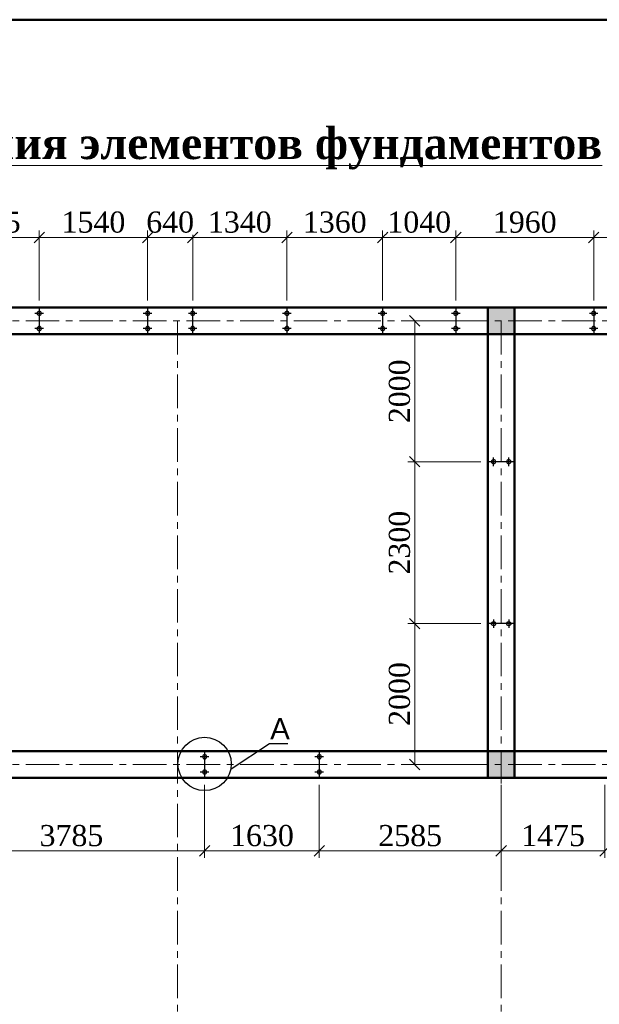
# Model space of a CAD drawing. Header units: millimetres. Extents: x 2063114 to 14983986, y -126020516 to 213791.
# Tile 601 of 656: x 2338670 to 2346909, y -124396 to -110409. Entities that reach past the tile are written whole.
import ezdxf
from ezdxf import colors
from ezdxf.entities.mleader import LeaderData, LeaderLine
from ezdxf.math import Vec2, Vec3

# ---------------------------------------------------------------- set-up
doc = ezdxf.new("R2010")
doc.units = ezdxf.units.MM
doc.linetypes.add('ACAD_ISO10W100', pattern=[18, 12, -3, 0, -3])
doc.linetypes.add('осевая', pattern=[50.8, 31.75, -6.35, 6.35, -6.35])
doc.layers.get('Defpoints').update_dxf_attribs({"color": 6, "lineweight": 35})
for name, color, linetype, lineweight in [('.', 7, 'Continuous', 15), ('Надпись', 7, 'Continuous', 15), ('план', 7, 'Continuous', 20), ('сплошная_толстая', 7, 'Continuous', 50)]:
    doc.layers.add(name, color=color, linetype=linetype, lineweight=lineweight)
doc.layers.add('пунктир', color=1, linetype='ACAD_ISO10W100')
doc.styles.get("Standard").update_dxf_attribs({"font": 'arial.ttf'})
doc.styles.add('TIEMS', font='times.ttf')
doc.styles.add('Times New Roman', font='times.ttf')
doc.dimstyles.new('Миржалол100', dxfattribs={"dimtxt": 300, "dimasz": 150, "dimexe": 100, "dimexo": 100, "dimgap": 63, "dimtad": 1, "dimdec": 0, "dimtxsty": 'Times New Roman', "dimblk": 'OBLIQUE', "dimcen": 100, "dimclrd": 256, "dimclre": 256, "dimclrt": 256, "dimadec": 0, "dimazin": 0, "dimtfac": 1, "dimtdec": 0, "dimtmove": 1, "dimatfit": 3, "dimfxl": 800, "dimlwd": 13, "dimlwe": 13, "dimarcsym": 0})

# ---------------------------------------------------------------- blocks, each defined once
blk = doc.blocks.new('ЦУЦУАУР')
at = {"layer": '.'}
h = blk.add_hatch(color=256, dxfattribs=at)
h.dxf.hatch_style = 1
edge = h.paths.add_edge_path()
edge.add_arc((0, 108), 29.9, 0, 360)
edge = h.paths.add_edge_path()
edge.add_arc((0, -108), 29.9, 0, 360)
at = {"color": 5}
for p, q in [((0, 190), (0, -190)), ((-61, 108), (61, 108)), ((-61, -108), (61, -108))]:
    blk.add_line(p, q, dxfattribs=at)
at = {"color": 5, "lineweight": 30}
for centre in [(0, 108), (0, -108)]:
    blk.add_circle(centre, 29.9, dxfattribs=at)
blk = doc.blocks.new('_Oblique')
at = {"color": 0, "linetype": 'ByBlock', "lineweight": -2}
blk.add_line((-0.5, -0.5), (0.5, 0.5), dxfattribs=at)
blk = doc.blocks.new('*D3842')
at = {"color": 5, "linetype": 'Continuous', "lineweight": 13, "transparency": 16777216}
for p, q in [((2341129, -114398), (2341129, -113402)), ((2342469, -114398), (2342469, -113402)), ((2341129, -113502), (2342469, -113502))]:
    blk.add_line(p, q, dxfattribs=at)
at = {"layer": 'Defpoints', "color": 0, "transparency": 16777216}
for p in [(2342469, -113502), (2341129, -114498), (2342469, -114498)]:
    blk.add_point(p, dxfattribs=at)
at = {"color": 5, "lineweight": 13, "transparency": 16777216, "xscale": 150, "yscale": 150, "zscale": 150, "rotation": 180}
blk.add_blockref('_Oblique', (2341129, -113502), dxfattribs=at)
at = {"color": 5, "lineweight": 13, "transparency": 16777216, "xscale": 150, "yscale": 150, "zscale": 150}
blk.add_blockref('_Oblique', (2342469, -113502), dxfattribs=at)
at = {"color": 5, "transparency": 16777216, "insert": (2341799, -113286), "char_height": 300, "attachment_point": 5, "style": 'Times New Roman', "bg_fill": 3, "box_fill_scale": 1.1, "bg_fill_color": 256, "bg_fill_true_color": 13158600, "bg_fill_transparency": 0}
blk.add_mtext('1340', dxfattribs=at)
blk = doc.blocks.new('*D3843')
at = {"color": 5, "linetype": 'Continuous', "lineweight": 13, "transparency": 16777216}
for p, q in [((2343829, -114398), (2343829, -113402)), ((2344869, -114398), (2344869, -113402)), ((2343829, -113502), (2344869, -113502))]:
    blk.add_line(p, q, dxfattribs=at)
at = {"layer": 'Defpoints', "color": 0, "transparency": 16777216}
for p in [(2344869, -113502), (2343829, -114498), (2344869, -114498)]:
    blk.add_point(p, dxfattribs=at)
at = {"color": 5, "lineweight": 13, "transparency": 16777216, "xscale": 150, "yscale": 150, "zscale": 150, "rotation": 180}
blk.add_blockref('_Oblique', (2343829, -113502), dxfattribs=at)
at = {"color": 5, "lineweight": 13, "transparency": 16777216, "xscale": 150, "yscale": 150, "zscale": 150}
blk.add_blockref('_Oblique', (2344869, -113502), dxfattribs=at)
at = {"color": 5, "transparency": 16777216, "insert": (2344349, -113286), "char_height": 300, "attachment_point": 5, "style": 'Times New Roman', "bg_fill": 3, "box_fill_scale": 1.1, "bg_fill_color": 256, "bg_fill_true_color": 13158600, "bg_fill_transparency": 0}
blk.add_mtext('1040', dxfattribs=at)
blk = doc.blocks.new('*D3844')
at = {"color": 5, "linetype": 'Continuous', "lineweight": 13, "transparency": 16777216}
for p, q in [((2344869, -114398), (2344869, -113402)), ((2346829, -114398), (2346829, -113402)), ((2344869, -113502), (2346829, -113502))]:
    blk.add_line(p, q, dxfattribs=at)
at = {"layer": 'Defpoints', "color": 0, "transparency": 16777216}
for p in [(2346829, -113502), (2344869, -114498), (2346829, -114498)]:
    blk.add_point(p, dxfattribs=at)
at = {"color": 5, "lineweight": 13, "transparency": 16777216, "xscale": 150, "yscale": 150, "zscale": 150, "rotation": 180}
blk.add_blockref('_Oblique', (2344869, -113502), dxfattribs=at)
at = {"color": 5, "lineweight": 13, "transparency": 16777216, "xscale": 150, "yscale": 150, "zscale": 150}
blk.add_blockref('_Oblique', (2346829, -113502), dxfattribs=at)
at = {"color": 5, "transparency": 16777216, "insert": (2345849, -113286), "char_height": 300, "attachment_point": 5, "style": 'Times New Roman', "bg_fill": 3, "box_fill_scale": 1.1, "bg_fill_color": 256, "bg_fill_true_color": 13158600, "bg_fill_transparency": 0}
blk.add_mtext('1960', dxfattribs=at)
blk = doc.blocks.new('*D3845')
at = {"color": 5, "linetype": 'Continuous', "lineweight": 13, "transparency": 16777216}
for p, q in [((2346829, -114398), (2346829, -113402)), ((2348369, -114398), (2348369, -113402)), ((2346829, -113502), (2348369, -113502))]:
    blk.add_line(p, q, dxfattribs=at)
at = {"layer": 'Defpoints', "color": 0, "transparency": 16777216}
for p in [(2348369, -113502), (2346829, -114498), (2348369, -114498)]:
    blk.add_point(p, dxfattribs=at)
at = {"color": 5, "lineweight": 13, "transparency": 16777216, "xscale": 150, "yscale": 150, "zscale": 150, "rotation": 180}
blk.add_blockref('_Oblique', (2346829, -113502), dxfattribs=at)
at = {"color": 5, "lineweight": 13, "transparency": 16777216, "xscale": 150, "yscale": 150, "zscale": 150}
blk.add_blockref('_Oblique', (2348369, -113502), dxfattribs=at)
at = {"color": 5, "transparency": 16777216, "insert": (2347599, -113286), "char_height": 300, "attachment_point": 5, "style": 'Times New Roman', "bg_fill": 3, "box_fill_scale": 1.1, "bg_fill_color": 256, "bg_fill_true_color": 13158600, "bg_fill_transparency": 0}
blk.add_mtext('1540', dxfattribs=at)
blk = doc.blocks.new('*D3849')
at = {"color": 5, "linetype": 'Continuous', "lineweight": 13, "transparency": 16777216}
for p, q in [((2340489, -114398), (2340489, -113402)), ((2341129, -114398), (2341129, -113402)), ((2341129, -113502), (2340489, -113502))]:
    blk.add_line(p, q, dxfattribs=at)
at = {"layer": 'Defpoints', "color": 0, "transparency": 16777216}
for p in [(2340489, -113502), (2340489, -114498), (2341129, -114498)]:
    blk.add_point(p, dxfattribs=at)
at = {"color": 5, "transparency": 16777216, "insert": (2340809, -113286), "char_height": 300, "attachment_point": 5, "style": 'Times New Roman', "bg_fill": 3, "box_fill_scale": 1.1, "bg_fill_color": 256, "bg_fill_true_color": 13158600, "bg_fill_transparency": 0}
blk.add_mtext('640', dxfattribs=at)
at = {"color": 5, "lineweight": 13, "transparency": 16777216, "xscale": 150, "yscale": 150, "zscale": 150, "rotation": 180}
blk.add_blockref('_Oblique', (2340489, -113502), dxfattribs=at)
at = {"color": 5, "lineweight": 13, "transparency": 16777216, "xscale": 150, "yscale": 150, "zscale": 150}
blk.add_blockref('_Oblique', (2341129, -113502), dxfattribs=at)
blk = doc.blocks.new('*D3850')
at = {"color": 5, "linetype": 'Continuous', "lineweight": 13, "transparency": 16777216}
for p, q in [((2338949, -114398), (2338949, -113402)), ((2340489, -114398), (2340489, -113402)), ((2340489, -113502), (2338949, -113502))]:
    blk.add_line(p, q, dxfattribs=at)
at = {"layer": 'Defpoints', "color": 0, "transparency": 16777216}
for p in [(2338949, -113502), (2338949, -114498), (2340489, -114498)]:
    blk.add_point(p, dxfattribs=at)
at = {"color": 5, "lineweight": 13, "transparency": 16777216, "xscale": 150, "yscale": 150, "zscale": 150, "rotation": 180}
blk.add_blockref('_Oblique', (2338949, -113502), dxfattribs=at)
at = {"color": 5, "lineweight": 13, "transparency": 16777216, "xscale": 150, "yscale": 150, "zscale": 150}
blk.add_blockref('_Oblique', (2340489, -113502), dxfattribs=at)
at = {"color": 5, "transparency": 16777216, "insert": (2339719, -113286), "char_height": 300, "attachment_point": 5, "style": 'Times New Roman', "bg_fill": 3, "box_fill_scale": 1.1, "bg_fill_color": 256, "bg_fill_true_color": 13158600, "bg_fill_transparency": 0}
blk.add_mtext('1540', dxfattribs=at)
blk = doc.blocks.new('*D3851')
at = {"color": 5, "linetype": 'Continuous', "lineweight": 13, "transparency": 16777216}
for p, q in [((2337514, -114588), (2337514, -113402)), ((2338949, -114398), (2338949, -113402)), ((2338949, -113502), (2337514, -113502))]:
    blk.add_line(p, q, dxfattribs=at)
at = {"layer": 'Defpoints', "color": 0, "transparency": 16777216}
for p in [(2337514, -113502), (2338949, -114498), (2337514, -114688)]:
    blk.add_point(p, dxfattribs=at)
at = {"color": 5, "lineweight": 13, "transparency": 16777216, "xscale": 150, "yscale": 150, "zscale": 150, "rotation": 180}
blk.add_blockref('_Oblique', (2337514, -113502), dxfattribs=at)
at = {"color": 5, "lineweight": 13, "transparency": 16777216, "xscale": 150, "yscale": 150, "zscale": 150}
blk.add_blockref('_Oblique', (2338949, -113502), dxfattribs=at)
at = {"color": 5, "transparency": 16777216, "insert": (2338231, -113286), "char_height": 300, "attachment_point": 5, "style": 'Times New Roman', "bg_fill": 3, "box_fill_scale": 1.1, "bg_fill_color": 256, "bg_fill_true_color": 13158600, "bg_fill_transparency": 0}
blk.add_mtext('1435', dxfattribs=at)
blk = doc.blocks.new('*D3853')
at = {"color": 5, "linetype": 'Continuous', "lineweight": 13, "transparency": 16777216}
for p, q in [((2342469, -114398), (2342469, -113402)), ((2343829, -114398), (2343829, -113402)), ((2342469, -113502), (2343829, -113502))]:
    blk.add_line(p, q, dxfattribs=at)
at = {"layer": 'Defpoints', "color": 0, "transparency": 16777216}
for p in [(2343829, -113502), (2342469, -114498), (2343829, -114498)]:
    blk.add_point(p, dxfattribs=at)
at = {"color": 5, "lineweight": 13, "transparency": 16777216, "xscale": 150, "yscale": 150, "zscale": 150, "rotation": 180}
blk.add_blockref('_Oblique', (2342469, -113502), dxfattribs=at)
at = {"color": 5, "lineweight": 13, "transparency": 16777216, "xscale": 150, "yscale": 150, "zscale": 150}
blk.add_blockref('_Oblique', (2343829, -113502), dxfattribs=at)
at = {"color": 5, "transparency": 16777216, "insert": (2343149, -113286), "char_height": 300, "attachment_point": 5, "style": 'Times New Roman', "bg_fill": 3, "box_fill_scale": 1.1, "bg_fill_color": 256, "bg_fill_true_color": 13158600, "bg_fill_transparency": 0}
blk.add_mtext('1360', dxfattribs=at)
blk = doc.blocks.new('*D3886')
at = {"color": 5, "linetype": 'Continuous', "lineweight": 13, "transparency": 16777216}
for p, q in [((2345224, -118988), (2344185, -118988)), ((2344285, -120988), (2344285, -118988)), ((2345224, -120988), (2344185, -120988))]:
    blk.add_line(p, q, dxfattribs=at)
at = {"layer": 'Defpoints', "color": 0, "transparency": 16777216}
for p in [(2344285, -118988), (2345324, -118988), (2345324, -120988)]:
    blk.add_point(p, dxfattribs=at)
at = {"color": 5, "lineweight": 13, "transparency": 16777216, "xscale": 150, "yscale": 150, "zscale": 150}
for p, rotation in [((2344285, -118988), 90), ((2344285, -120988), 270)]:
    blk.add_blockref('_Oblique', p, dxfattribs=dict(at, rotation=rotation))
at = {"color": 5, "transparency": 16777216, "insert": (2344069, -119988), "char_height": 300, "attachment_point": 5, "rotation": 90, "style": 'Times New Roman', "bg_fill": 3, "box_fill_scale": 1.1, "bg_fill_color": 256, "bg_fill_true_color": 13158600, "bg_fill_transparency": 0}
blk.add_mtext('2000', dxfattribs=at)
blk = doc.blocks.new('*D3887')
at = {"color": 5, "linetype": 'Continuous', "lineweight": 13, "transparency": 16777216}
for p, q in [((2345224, -116688), (2344185, -116688)), ((2344285, -118988), (2344285, -116688)), ((2345224, -118988), (2344185, -118988))]:
    blk.add_line(p, q, dxfattribs=at)
at = {"layer": 'Defpoints', "color": 0, "transparency": 16777216}
for p in [(2344285, -116688), (2345324, -116688), (2345324, -118988)]:
    blk.add_point(p, dxfattribs=at)
at = {"color": 5, "lineweight": 13, "transparency": 16777216, "xscale": 150, "yscale": 150, "zscale": 150}
for p, rotation in [((2344285, -116688), 90), ((2344285, -118988), 270)]:
    blk.add_blockref('_Oblique', p, dxfattribs=dict(at, rotation=rotation))
at = {"color": 5, "transparency": 16777216, "insert": (2344069, -117838), "char_height": 300, "attachment_point": 5, "rotation": 90, "style": 'Times New Roman', "bg_fill": 3, "box_fill_scale": 1.1, "bg_fill_color": 256, "bg_fill_true_color": 13158600, "bg_fill_transparency": 0}
blk.add_mtext('2300', dxfattribs=at)
blk = doc.blocks.new('*D3888')
at = {"color": 5, "linetype": 'Continuous', "lineweight": 13, "transparency": 16777216}
for p, q in [((2345224, -114688), (2344185, -114688)), ((2344285, -116688), (2344285, -114688)), ((2345224, -116688), (2344185, -116688))]:
    blk.add_line(p, q, dxfattribs=at)
at = {"layer": 'Defpoints', "color": 0, "transparency": 16777216}
for p in [(2344285, -114688), (2345324, -114688), (2345324, -116688)]:
    blk.add_point(p, dxfattribs=at)
at = {"color": 5, "lineweight": 13, "transparency": 16777216, "xscale": 150, "yscale": 150, "zscale": 150}
for p, rotation in [((2344285, -114688), 90), ((2344285, -116688), 270)]:
    blk.add_blockref('_Oblique', p, dxfattribs=dict(at, rotation=rotation))
at = {"color": 5, "transparency": 16777216, "insert": (2344069, -115688), "char_height": 300, "attachment_point": 5, "rotation": 90, "style": 'Times New Roman', "bg_fill": 3, "box_fill_scale": 1.1, "bg_fill_color": 256, "bg_fill_true_color": 13158600, "bg_fill_transparency": 0}
blk.add_mtext('2000', dxfattribs=at)
blk = doc.blocks.new('*D3893')
at = {"color": 5, "linetype": 'Continuous', "lineweight": 13, "transparency": 16777216}
for p, q in [((2345514, -121278), (2345514, -122317)), ((2346989, -121278), (2346989, -122317)), ((2345514, -122217), (2346989, -122217))]:
    blk.add_line(p, q, dxfattribs=at)
at = {"layer": 'Defpoints', "color": 0, "transparency": 16777216}
for p in [(2345514, -121178), (2346989, -121178), (2346989, -122217)]:
    blk.add_point(p, dxfattribs=at)
at = {"color": 5, "lineweight": 13, "transparency": 16777216, "xscale": 150, "yscale": 150, "zscale": 150, "rotation": 180}
blk.add_blockref('_Oblique', (2345514, -122217), dxfattribs=at)
at = {"color": 5, "lineweight": 13, "transparency": 16777216, "xscale": 150, "yscale": 150, "zscale": 150}
blk.add_blockref('_Oblique', (2346989, -122217), dxfattribs=at)
at = {"color": 5, "transparency": 16777216, "insert": (2346251, -122001), "char_height": 300, "attachment_point": 5, "style": 'Times New Roman', "bg_fill": 3, "box_fill_scale": 1.1, "bg_fill_color": 256, "bg_fill_true_color": 13158600, "bg_fill_transparency": 0}
blk.add_mtext('1475', dxfattribs=at)
blk = doc.blocks.new('*D3894')
at = {"color": 5, "linetype": 'Continuous', "lineweight": 13, "transparency": 16777216}
for p, q in [((2341299, -121278), (2341299, -122317)), ((2342929, -121278), (2342929, -122317)), ((2341299, -122217), (2342929, -122217))]:
    blk.add_line(p, q, dxfattribs=at)
at = {"layer": 'Defpoints', "color": 0, "transparency": 16777216}
for p in [(2341299, -121178), (2342929, -121178), (2342929, -122217)]:
    blk.add_point(p, dxfattribs=at)
at = {"color": 5, "lineweight": 13, "transparency": 16777216, "xscale": 150, "yscale": 150, "zscale": 150, "rotation": 180}
blk.add_blockref('_Oblique', (2341299, -122217), dxfattribs=at)
at = {"color": 5, "lineweight": 13, "transparency": 16777216, "xscale": 150, "yscale": 150, "zscale": 150}
blk.add_blockref('_Oblique', (2342929, -122217), dxfattribs=at)
at = {"color": 5, "transparency": 16777216, "insert": (2342114, -122001), "char_height": 300, "attachment_point": 5, "style": 'Times New Roman', "bg_fill": 3, "box_fill_scale": 1.1, "bg_fill_color": 256, "bg_fill_true_color": 13158600, "bg_fill_transparency": 0}
blk.add_mtext('1630', dxfattribs=at)
blk = doc.blocks.new('*D3895')
at = {"color": 5, "linetype": 'Continuous', "lineweight": 13, "transparency": 16777216}
for p, q in [((2342929, -121278), (2342929, -122317)), ((2345514, -121278), (2345514, -122317)), ((2345514, -122217), (2342929, -122217))]:
    blk.add_line(p, q, dxfattribs=at)
at = {"layer": 'Defpoints', "color": 0, "transparency": 16777216}
for p in [(2342929, -121178), (2345514, -121178), (2342929, -122217)]:
    blk.add_point(p, dxfattribs=at)
at = {"color": 5, "lineweight": 13, "transparency": 16777216, "xscale": 150, "yscale": 150, "zscale": 150, "rotation": 180}
blk.add_blockref('_Oblique', (2342929, -122217), dxfattribs=at)
at = {"color": 5, "lineweight": 13, "transparency": 16777216, "xscale": 150, "yscale": 150, "zscale": 150}
blk.add_blockref('_Oblique', (2345514, -122217), dxfattribs=at)
at = {"color": 5, "transparency": 16777216, "insert": (2344221, -122001), "char_height": 300, "attachment_point": 5, "style": 'Times New Roman', "bg_fill": 3, "box_fill_scale": 1.1, "bg_fill_color": 256, "bg_fill_true_color": 13158600, "bg_fill_transparency": 0}
blk.add_mtext('2585', dxfattribs=at)
blk = doc.blocks.new('*D3896')
at = {"color": 5, "linetype": 'Continuous', "lineweight": 13, "transparency": 16777216}
for p, q in [((2337514, -121278), (2337514, -122317)), ((2341299, -121278), (2341299, -122317)), ((2341299, -122217), (2337514, -122217))]:
    blk.add_line(p, q, dxfattribs=at)
at = {"layer": 'Defpoints', "color": 0, "transparency": 16777216}
for p in [(2337514, -121178), (2341299, -121178), (2337514, -122217)]:
    blk.add_point(p, dxfattribs=at)
at = {"color": 5, "lineweight": 13, "transparency": 16777216, "xscale": 150, "yscale": 150, "zscale": 150, "rotation": 180}
blk.add_blockref('_Oblique', (2337514, -122217), dxfattribs=at)
at = {"color": 5, "lineweight": 13, "transparency": 16777216, "xscale": 150, "yscale": 150, "zscale": 150}
blk.add_blockref('_Oblique', (2341299, -122217), dxfattribs=at)
at = {"color": 5, "transparency": 16777216, "insert": (2339406, -122001), "char_height": 300, "attachment_point": 5, "style": 'Times New Roman', "bg_fill": 3, "box_fill_scale": 1.1, "bg_fill_color": 256, "bg_fill_true_color": 13158600, "bg_fill_transparency": 0}
blk.add_mtext('3785', dxfattribs=at)

msp = doc.modelspace()

# ---------------------------------------------------------------- hatches: boundary and pattern name
at = {"ltscale": 150, "transparency": 33554687}
h = msp.add_hatch(color=256, dxfattribs=at)
h.dxf.hatch_style = 1
h.paths.add_polyline_path([(2345703.69656, -114498.13137), (2345323.69656, -114498.13137), (2345323.69656, -114878.13137), (2345703.69656, -114878.13137)])
h = msp.add_hatch(color=256, dxfattribs=at)
h.dxf.hatch_style = 1
h.paths.add_polyline_path([(2345703.69656, -120798.13137), (2345323.69656, -120798.13137), (2345323.69656, -121178.13137), (2345703.69656, -121178.13137)])

# ---------------------------------------------------------------- linework, layer by layer
at = {"ltscale": 150}
for points in [[(2345323.69656, -114498.13137), (2345703.69656, -114498.13137), (2345703.69656, -114878.13137), (2345323.69656, -114878.13137)], [(2345323.69656, -120798.13137), (2345703.69656, -120798.13137), (2345703.69656, -121178.13137), (2345323.69656, -121178.13137)]]:
    msp.add_lwpolyline(points, close=True, dxfattribs=at)
at = {"layer": 'план', "color": 0, "lineweight": 50}
msp.add_lwpolyline([(2319098.69554, -110408.61999), (2375998.69554, -110408.61999), (2375998.69554, -151408.61999), (2319098.69554, -151408.61999)], close=True, dxfattribs=at)
at = {"layer": 'пунктир', "linetype": 'осевая', "lineweight": 9, "ltscale": 15}
for p, q in [((2321230.61783, -114688.13137), (2353013.69656, -114688.13137)), ((2340913.69656, -114688.13137), (2340913.69656, -137312.1094)), ((2345513.69656, -114688.13137), (2345513.69656, -137235.7162)), ((2321230.61783, -120988.13137), (2353013.69656, -120988.13137))]:
    msp.add_line(p, q, dxfattribs=at)
at = {"layer": 'сплошная_толстая', "ltscale": 150}
for p, q in [((2324723.69656, -114498.13137), (2353203.69656, -114498.13137)), ((2345323.69656, -114878.13137), (2345323.69656, -114498.13137)), ((2345703.69656, -114878.13137), (2345703.69656, -114498.13137)), ((2325103.69656, -114878.13137), (2352823.69656, -114878.13137)), ((2345323.69656, -114878.13137), (2344803.69656, -114878.13137)), ((2345323.69656, -120798.13137), (2345323.69656, -114878.13137)), ((2345323.69656, -114878.13137), (2345703.69656, -114878.13137)), ((2345703.69656, -120798.13137), (2345703.69656, -114878.13137)), ((2330623.69656, -120798.13137), (2352823.69656, -120798.13137)), ((2345323.69656, -120798.13137), (2345703.69656, -120798.13137)), ((2345323.69656, -121178.13137), (2345323.69656, -120798.13137)), ((2345703.69656, -121178.13137), (2345703.69656, -120798.13137)), ((2330623.69656, -121178.13137), (2352823.69656, -121178.13137))]:
    msp.add_line(p, q, dxfattribs=at)

# ---------------------------------------------------------------- block references
at = {"xscale": -1}
for p in [(2338948.69656, -114688.13137), (2340488.69656, -114688.13137), (2341128.69656, -114688.13137), (2342468.69656, -114688.13137), (2343828.69655, -114688.13137), (2344868.69656, -114688.13137), (2346828.69656, -114688.13137), (2341298.69656, -120988.13137), (2342928.69656, -120988.13137)]:
    msp.add_blockref('ЦУЦУАУР', p, dxfattribs=at)
at = {"xscale": -1, "rotation": 270}
msp.add_blockref('ЦУЦУАУР', (2345513.69657, -116688.13137), dxfattribs=at)
at = {"rotation": 270}
msp.add_blockref('ЦУЦУАУР', (2345513.69657, -118988.13137), dxfattribs=at)

# ---------------------------------------------------------------- texts
at = {"layer": 'Надпись', "lineweight": 15, "insert": (2332830.44194, -111938.73857), "char_height": 450, "width": 15209.9346731, "attachment_point": 1, "style": 'TIEMS'}
msp.add_mtext('{\\fTimes New Roman|b1|i0|c204|p18;\\LСхема расположения элементов фундаментов}', dxfattribs=at)

# ---------------------------------------------------------------- leaders
ml = msp.add_multileader_mtext('Standard')
ml.set_content('А', color=256)
ml.set_leader_properties(color=5)
ml.build(insert=Vec2(0, 0))
ml.multileader.update_dxf_attribs({"text_left_attachment_type": 6, "text_right_attachment_type": 6})
ctx = ml.context
ctx.base_point, ctx.char_height, ctx.plane_origin = Vec3(2342228.6234, -120690.85611), 300, Vec3(2341829.05596, -120113.29187)
ctx.left_attachment, ctx.right_attachment = 6, 6
notes = []
notes.append((ctx, [(0, (1, 1, 0), (2342220.6234, -120690.85611), (1, 0), 8, [(0, [(2341670.98347, -121050.90912)], 0, [])])]))
ctx.mtext.insert, ctx.mtext.flow_direction = Vec3(2342230.6234, -120330.85611), 5
for ctx, leaders in notes:
    for number, flags, end, landing, length, lines in leaders:
        leader = LeaderData()
        leader.index, (leader.has_last_leader_line, leader.has_dogleg_vector, leader.attachment_direction) = number, flags
        leader.last_leader_point, leader.dogleg_vector, leader.dogleg_length = Vec3(end), Vec3(landing), length
        for number, points, colour, breaks in lines:
            line = LeaderLine()
            line.index, line.vertices, line.color, line.breaks = number, Vec3.list(points), colors.encode_raw_color(colour), breaks
            leader.lines.append(line)
        ctx.leaders.append(leader)

# ---------------------------------------------------------------- next in the draw order: dimensions: what is measured, and where the dimension line sits
at = {"color": 5}
for base, p1, p2, picture, middle in [((2342468.69656, -113501.53382), (2341128.69656, -114498.13137), (2342468.69656, -114498.13137), '*D3842', (2341798.69656, -113285.93829)), ((2344868.69656, -113501.53382), (2343828.69655, -114498.13137), (2344868.69656, -114498.13137), '*D3843', (2344348.69656, -113285.93829))]:
    dim = msp.add_linear_dim(base=base, p1=p1, p2=p2, dimstyle='Миржалол100', override={"dimclrd": 5, "dimclre": 5, "dimclrt": 5, "dimtfill": 1, "dimtfillclr": 256}, dxfattribs=at)
    dim.commit()
    dim.dimension.update_dxf_attribs({"geometry": picture, "text_midpoint": middle})
dim = msp.add_linear_dim(base=(2344284.93071, -118988.13137), p1=(2345323.69656, -120988.13137), p2=(2345323.69656, -118988.13137), angle=270, dimstyle='Миржалол100', override={"dimclrd": 5, "dimclre": 5, "dimclrt": 5, "dimtfill": 1, "dimtfillclr": 256})
dim.commit()
dim.dimension.update_dxf_attribs({"geometry": '*D3886', "text_midpoint": (2344069.33518, -119988.13137)})
for base, p1, p2, picture, middle in [((2342928.69656, -122216.89723), (2341298.69656, -121178.13137), (2342928.69656, -121178.13137), '*D3894', (2342113.69656, -122001.3017)), ((2346988.69655, -122216.89723), (2345513.69656, -121178.13137), (2346988.69655, -121178.13137), '*D3893', (2346251.19656, -122000.86911))]:
    dim = msp.add_linear_dim(base=base, p1=p1, p2=p2, angle=180, dimstyle='Миржалол100', override={"dimclrd": 5, "dimclre": 5, "dimclrt": 5, "dimtfill": 1, "dimtfillclr": 256}, dxfattribs=at)
    dim.commit()
    dim.dimension.update_dxf_attribs({"geometry": picture, "text_midpoint": middle})

# ---------------------------------------------------------------- next in the draw order: dimensions: what is measured, and where the dimension line sits
dim = msp.add_linear_dim(base=(2340488.69656, -113501.53382), p1=(2341128.69656, -114498.13137), p2=(2340488.69656, -114498.13137), dimstyle='Миржалол100', override={"dimclrd": 5, "dimclre": 5, "dimclrt": 5, "dimtfill": 1, "dimtfillclr": 256}, dxfattribs=at)
dim.commit()
dim.dimension.update_dxf_attribs({"geometry": '*D3849', "text_midpoint": (2340808.69656, -113501.53382), "dimtype": 160})
for base, p1, p2, picture, middle in [((2343828.69655, -113501.53382), (2342468.69656, -114498.13137), (2343828.69655, -114498.13137), '*D3853', (2343148.69656, -113285.93829)), ((2346828.69656, -113501.53382), (2344868.69656, -114498.13137), (2346828.69656, -114498.13137), '*D3844', (2345848.69656, -113285.5057))]:
    dim = msp.add_linear_dim(base=base, p1=p1, p2=p2, dimstyle='Миржалол100', override={"dimclrd": 5, "dimclre": 5, "dimclrt": 5, "dimtfill": 1, "dimtfillclr": 256}, dxfattribs=at)
    dim.commit()
    dim.dimension.update_dxf_attribs({"geometry": picture, "text_midpoint": middle})
dim = msp.add_linear_dim(base=(2344284.93071, -116688.13137), p1=(2345323.69656, -118988.13137), p2=(2345323.69657, -116688.13137), angle=270, dimstyle='Миржалол100', override={"dimclrd": 5, "dimclre": 5, "dimclrt": 5, "dimtfill": 1, "dimtfillclr": 256})
dim.commit()
dim.dimension.update_dxf_attribs({"geometry": '*D3887', "text_midpoint": (2344069.33518, -117838.13137)})
for base, p1, p2, picture, middle in [((2337513.69656, -122216.89723), (2341298.69656, -121178.13137), (2337513.69656, -121178.13137), '*D3896', (2339406.19656, -122000.86911)), ((2342928.69656, -122216.89723), (2345513.69656, -121178.13137), (2342928.69656, -121178.13137), '*D3895', (2344221.19656, -122001.3017))]:
    dim = msp.add_linear_dim(base=base, p1=p1, p2=p2, angle=0, dimstyle='Миржалол100', override={"dimclrd": 5, "dimclre": 5, "dimclrt": 5, "dimtfill": 1, "dimtfillclr": 256}, dxfattribs=at)
    dim.commit()
    dim.dimension.update_dxf_attribs({"geometry": picture, "text_midpoint": middle})

# ---------------------------------------------------------------- next in the draw order: linework, layer by layer
msp.add_circle((2341298.69655, -120981.21831), 378.7537, dxfattribs=at)

# ---------------------------------------------------------------- next in the draw order: dimensions: what is measured, and where the dimension line sits
for base, p1, p2, picture, middle in [((2338948.69656, -113501.53382), (2340488.69656, -114498.13137), (2338948.69656, -114498.13137), '*D3850', (2339718.69656, -113285.93829)), ((2348368.69656, -113501.53382), (2346828.69656, -114498.13137), (2348368.69656, -114498.13137), '*D3845', (2347598.69656, -113285.93829))]:
    dim = msp.add_linear_dim(base=base, p1=p1, p2=p2, dimstyle='Миржалол100', override={"dimclrd": 5, "dimclre": 5, "dimclrt": 5, "dimtfill": 1, "dimtfillclr": 256}, dxfattribs=at)
    dim.commit()
    dim.dimension.update_dxf_attribs({"geometry": picture, "text_midpoint": middle})
dim = msp.add_linear_dim(base=(2344284.93071, -114688.1314), p1=(2345323.69657, -116688.13137), p2=(2345323.69656, -114688.1314), angle=270, dimstyle='Миржалол100', override={"dimclrd": 5, "dimclre": 5, "dimclrt": 5, "dimtfill": 1, "dimtfillclr": 256})
dim.commit()
dim.dimension.update_dxf_attribs({"geometry": '*D3888', "text_midpoint": (2344069.33518, -115688.13138)})

# ---------------------------------------------------------------- next in the draw order: dimensions: what is measured, and where the dimension line sits
dim = msp.add_linear_dim(base=(2337513.69656, -113501.53382), p1=(2338948.69656, -114498.13137), p2=(2337513.69656, -114688.13137), dimstyle='Миржалол100', override={"dimclrd": 5, "dimclre": 5, "dimclrt": 5, "dimtfill": 1, "dimtfillclr": 256}, dxfattribs=at)
dim.commit()
dim.dimension.update_dxf_attribs({"geometry": '*D3851', "text_midpoint": (2338231.19656, -113285.93829)})

doc.saveas('drawing.dxf')
